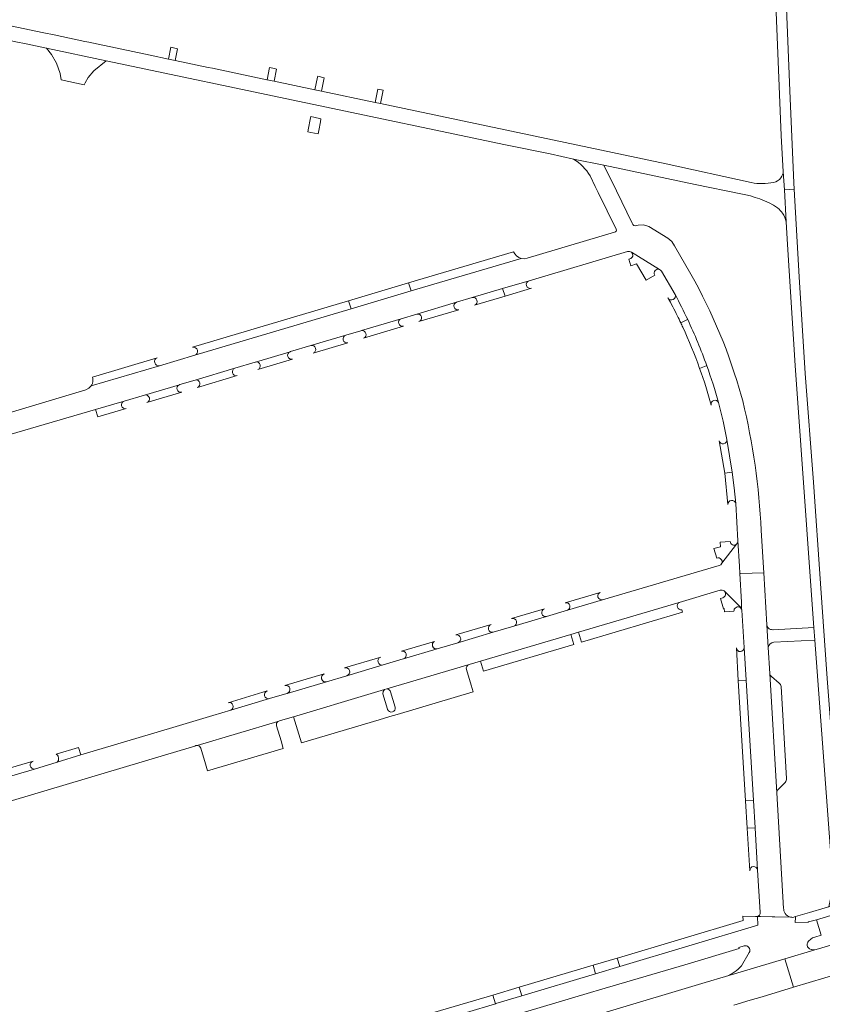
# Model space of a CAD drawing. Header units: metres. Extents: x 166325 to 190320, y 381923 to 404576.
# Tile 996 of 1056: x 181909 to 182062, y 385870 to 386058. Entities that reach past the tile are written whole.
import ezdxf

# ---------------------------------------------------------------- set-up
doc = ezdxf.new("R2010")
doc.units = ezdxf.units.M
for name, color, linetype, lineweight in [('B-WE-VH-VERHARDING_ASFALT-GV', 8, 'Continuous', 18), ('B-WE-VH-VERHARDING_BETONSTRAATSTEEN-GV', 8, 'Continuous', 18), ('B-WE-VH-VERHARDING_STRAATBAKSTEEN-GV', 8, 'Continuous', 18)]:
    doc.layers.add(name, color=color, linetype=linetype, lineweight=lineweight)

msp = doc.modelspace()

# ---------------------------------------------------------------- linework, layer by layer
at = {"layer": 'B-WE-VH-VERHARDING_ASFALT-GV', "flags": 128}
for points in [[(182052.656, 386064.479), (182052.747, 386062.314), (182053.863, 386035.658), (182054.249, 386028.784), (182054.443, 386025.343), (182054.563, 386025.35), (182056.296, 386025.447), (182056.223, 386026.676), (182055.491, 386044.152), (182054.785, 386061.546), (182053.944, 386079.483), (182052.994, 386098.452), (182052.297, 386113.224), (182050.337, 386113.1), (182050.271, 386113.096), (182051.337, 386093.803), (182051.502, 386090.826), (182052.451, 386069.362)], [(182052.656, 386064.479), (182052.747, 386062.314), (182053.863, 386035.658), (182054.249, 386028.784), (182054.443, 386025.343), (182054.563, 386025.35), (182056.296, 386025.447), (182056.223, 386026.676), (182055.491, 386044.152), (182054.785, 386061.546), (182053.944, 386079.483), (182052.994, 386098.452), (182052.297, 386113.224), (182050.337, 386113.1), (182050.271, 386113.096), (182051.337, 386093.803), (182051.502, 386090.826), (182052.451, 386069.362)], [(182054.443, 386025.343), (182054.785, 386019.27), (182055.029, 386014.926), (182056.468, 385991.915), (182059.805, 385945.62), (182060.068, 385942.096), (182060.245, 385939.718), (182063.74, 385892.84), (182062.925, 385889.014), (182067.6, 385890.413), (182065.638, 385892.97), (182065.531, 385894.36), (182064.066, 385913.491), (182062.6, 385932.432), (182061.325, 385950.505), (182059.968, 385969.744), (182058.394, 385990.395), (182057.282, 386008.821), (182056.296, 386025.447), (182054.563, 386025.35)], [(182054.443, 386025.343), (182054.785, 386019.27), (182055.029, 386014.926), (182056.468, 385991.915), (182059.805, 385945.62), (182060.068, 385942.096), (182060.245, 385939.718), (182063.74, 385892.84), (182062.925, 385889.014), (182067.6, 385890.413), (182065.638, 385892.97), (182065.531, 385894.36), (182064.066, 385913.491), (182062.6, 385932.432), (182061.325, 385950.505), (182059.968, 385969.744), (182058.394, 385990.395), (182057.282, 386008.821), (182056.296, 386025.447), (182054.563, 386025.35)], [(182120.155, 385898.781), (182072.488, 385884.433), (182066.504, 385882.659), (182060.489, 385880.876), (182060.255, 385880.807), (182060.042, 385880.743), (182054.532, 385879.097), (182056.16, 385873.68), (182068.118, 385877.273), (182089.562, 385883.716), (182101.53, 385887.312), (182106.951, 385888.941), (182118.428, 385892.389), (182124.144, 385894.106), (182183.865, 385912.05), (182182.236, 385917.47), (182175.458, 385915.409), (182174.956, 385915.262), (182171.614, 385914.283), (182137.522, 385903.981), (182130.305, 385901.838), (182127.913, 385901.161)], [(182120.155, 385898.781), (182072.488, 385884.433), (182066.504, 385882.659), (182060.489, 385880.876), (182060.255, 385880.807), (182060.042, 385880.743), (182054.532, 385879.097), (182056.16, 385873.68), (182068.118, 385877.273), (182089.562, 385883.716), (182101.53, 385887.312), (182106.951, 385888.941), (182118.428, 385892.389), (182124.144, 385894.106), (182183.865, 385912.05), (182182.236, 385917.47), (182175.458, 385915.409), (182174.956, 385915.262), (182171.614, 385914.283), (182137.522, 385903.981), (182130.305, 385901.838), (182127.913, 385901.161)]]:
    msp.add_lwpolyline(points, close=True, dxfattribs=at)
for points in [[(181915.628, 386054.8), (181913.71, 386055.204), (181829.41, 386072.972), (181828.921, 386070.312), (181887.82, 386057.828), (181896.349, 386056.042), (181896.74, 386055.96), (181908.395, 386053.506), (181910.317, 386053.102), (181914.221, 386052.28), (181925.519, 386049.901), (182001.423, 386033.92), (182009.907, 386032.185), (182014.395, 386031.185), (182020.122, 386030.024), (182037.465, 386026.363), (182046.17, 386024.556)], [(181915.628, 386054.8), (181913.71, 386055.204), (181829.41, 386072.972), (181828.921, 386070.312), (181887.82, 386057.828), (181896.349, 386056.042), (181896.74, 386055.96), (181908.395, 386053.506), (181910.317, 386053.102), (181914.221, 386052.28), (181925.519, 386049.901), (182001.423, 386033.92), (182009.907, 386032.185), (182014.395, 386031.185), (182020.122, 386030.024), (182037.465, 386026.363), (182046.17, 386024.556)], [(181937.377, 386050.22), (181933.888, 386050.955), (181924.018, 386053.033), (181922.24, 386053.408), (181921.51, 386053.562), (181915.628, 386054.8)], [(181937.377, 386050.22), (181933.888, 386050.955), (181924.018, 386053.033), (181922.24, 386053.408), (181921.51, 386053.562), (181915.628, 386054.8)], [(182048.162, 386026.711), (182031.99, 386030.297), (181977.67, 386041.736), (181976.663, 386041.948), (181966.442, 386044.1), (181965.23, 386044.355), (181957.48, 386045.987), (181957.116, 386046.064), (181956.157, 386046.266), (181956.093, 386046.279), (181945.763, 386048.454), (181944.906, 386048.635), (181938.681, 386049.945), (181937.377, 386050.22)], [(182048.162, 386026.711), (182031.99, 386030.297), (181977.67, 386041.736), (181976.663, 386041.948), (181966.442, 386044.1), (181965.23, 386044.355), (181957.48, 386045.987), (181957.116, 386046.064), (181956.157, 386046.266), (181956.093, 386046.279), (181945.763, 386048.454), (181944.906, 386048.635), (181938.681, 386049.945), (181937.377, 386050.22)], [(182054.785, 386019.27), (182054.443, 386025.343), (182054.249, 386028.784)], [(182054.785, 386019.27), (182054.443, 386025.343), (182054.249, 386028.784)], [(182044.812, 385870.271), (182047.935, 385871.209), (182050.218, 385871.895), (182056.16, 385873.68), (182054.532, 385879.097), (182043.251, 385875.728), (182039.418, 385874.606), (182020.554, 385868.963)], [(182044.812, 385870.271), (182047.935, 385871.209), (182050.218, 385871.895), (182056.16, 385873.68), (182054.532, 385879.097), (182043.251, 385875.728), (182039.418, 385874.606), (182020.554, 385868.963)]]:
    msp.add_lwpolyline(points, dxfattribs=at)
at = {"layer": 'B-WE-VH-VERHARDING_ASFALT-GV'}
for points in [[(182054.249, 386028.784, -0.1291675), (182053.789, 386027.655)], [(182054.249, 386028.784, -0.1291675), (182053.789, 386027.655)], [(182052.39, 386026.752, -0.0934977), (182048.162, 386026.711)], [(182052.39, 386026.752, -0.0934977), (182048.162, 386026.711)], [(182053.789, 386027.655, -0.1790037), (182052.39, 386026.752)], [(182053.789, 386027.655, -0.1790037), (182052.39, 386026.752)], [(182046.17, 386024.556, -0.106192), (182053.163, 386021.913)], [(182046.17, 386024.556, -0.106192), (182053.163, 386021.913)], [(182053.163, 386021.913, -0.0781094), (182054.112, 386020.876)], [(182053.163, 386021.913, -0.0781094), (182054.112, 386020.876)], [(182054.112, 386020.876, -0.0952422), (182054.785, 386019.27)], [(182054.112, 386020.876, -0.0952422), (182054.785, 386019.27)]]:
    msp.add_lwpolyline(points, format="xyb", dxfattribs=at)
at = {"layer": 'B-WE-VH-VERHARDING_BETONSTRAATSTEEN-GV', "flags": 128}
for points in [[(181938.681, 386049.945), (181939.119, 386052.151), (181937.849, 386052.455), (181937.377, 386050.22)], [(181938.681, 386049.945), (181939.119, 386052.151), (181937.849, 386052.455), (181937.377, 386050.22)], [(181965.732, 386046.744), (181965.23, 386044.355), (181966.442, 386044.1), (181966.947, 386046.671), (181965.772, 386046.936)], [(181965.732, 386046.744), (181965.23, 386044.355), (181966.442, 386044.1), (181966.947, 386046.671), (181965.772, 386046.936)], [(181977.201, 386044.478), (181976.663, 386041.948), (181977.67, 386041.736), (181978.21, 386044.272)], [(181977.201, 386044.478), (181976.663, 386041.948), (181977.67, 386041.736), (181978.21, 386044.272)], [(181983.523, 386006.107), (181983.02, 386007.642), (181971.626, 386004.251), (181972.085, 386002.709)], [(181983.523, 386006.107), (181983.02, 386007.642), (181971.626, 386004.251), (181972.085, 386002.709)], [(182013.866, 385940.8), (181996.674, 385935.721), (181997.246, 385933.817), (182014.439, 385938.901)], [(182013.866, 385940.8), (181996.674, 385935.721), (181997.246, 385933.817), (182014.439, 385938.901)], [(182047.073, 385909.114), (182048.567, 385909.186), (182047.184, 385932.098), (182045.692, 385932.006)], [(182047.073, 385909.114), (182048.567, 385909.186), (182047.184, 385932.098), (182045.692, 385932.006)], [(181958.177, 385924.257), (181942.841, 385919.688), (181943.279, 385919.523), (181943.533, 385919.13), (181944.391, 385916.197), (181944.789, 385914.84), (181959.189, 385919.126), (181958.776, 385920.528), (181957.91, 385923.427), (181957.91, 385923.885)], [(181958.177, 385924.257), (181942.841, 385919.688), (181943.279, 385919.523), (181943.533, 385919.13), (181944.391, 385916.197), (181944.789, 385914.84), (181959.189, 385919.126), (181958.776, 385920.528), (181957.91, 385923.427), (181957.91, 385923.885)], [(181916.246, 385916.501), (181920.728, 385917.859), (181920.305, 385919.288), (181916.039, 385918.011), (181916.284, 385917.835), (181916.421, 385917.635), (181916.496, 385917.282), (181916.493, 385916.837)], [(181916.246, 385916.501), (181920.728, 385917.859), (181920.305, 385919.288), (181916.039, 385918.011), (181916.284, 385917.835), (181916.421, 385917.635), (181916.496, 385917.282), (181916.493, 385916.837)], [(182048.878, 385904.035), (182048.567, 385909.186), (182047.073, 385909.114), (182047.385, 385903.953)], [(182048.878, 385904.035), (182048.567, 385909.186), (182047.073, 385909.114), (182047.385, 385903.953)], [(182062.204, 385888.798), (182059.225, 385887.915), (182056.57, 385887.128), (182056.56, 385887.002), (182056.558, 385886.974), (182056.481, 385885.987), (182058.969, 385886.097), (182059.06, 385886.101), (182060.53, 385886.542), (182072.511, 385890.137), (182072.654, 385890.18), (182072.479, 385890.759), (182072.167, 385891.783), (182071.719, 385891.648), (182067.6, 385890.413), (182062.925, 385889.014)], [(182062.204, 385888.798), (182059.225, 385887.915), (182056.57, 385887.128), (182056.56, 385887.002), (182056.558, 385886.974), (182056.481, 385885.987), (182058.969, 385886.097), (182059.06, 385886.101), (182060.53, 385886.542), (182072.511, 385890.137), (182072.654, 385890.18), (182072.479, 385890.759), (182072.167, 385891.783), (182071.719, 385891.648), (182067.6, 385890.413), (182062.925, 385889.014)], [(182023.154, 385877.645), (182022.649, 385879.236), (182018.074, 385877.872), (182018.573, 385876.268)], [(182023.154, 385877.645), (182022.649, 385879.236), (182018.074, 385877.872), (182018.573, 385876.268)], [(182018.573, 385876.268), (182018.074, 385877.872), (182004.035, 385873.688), (182004.547, 385872.053)], [(182018.573, 385876.268), (182018.074, 385877.872), (182004.035, 385873.688), (182004.547, 385872.053)], [(182004.547, 385872.053), (182004.035, 385873.688), (181999.041, 385872.2), (181999.537, 385870.547), (181999.62, 385870.572)], [(182004.547, 385872.053), (182004.035, 385873.688), (181999.041, 385872.2), (181999.537, 385870.547), (181999.62, 385870.572)], [(181999.537, 385870.547), (181999.041, 385872.2), (181988.035, 385868.92), (181988.488, 385867.264)], [(181999.537, 385870.547), (181999.041, 385872.2), (181988.035, 385868.92), (181988.488, 385867.264)]]:
    msp.add_lwpolyline(points, close=True, dxfattribs=at)
for points in [[(182025.513, 386018.992), (182022.513, 386025.132), (182020.122, 386030.024), (182014.395, 386031.185)], [(182025.513, 386018.992), (182022.513, 386025.132), (182020.122, 386030.024), (182014.395, 386031.185)], [(182017.507, 386027.975), (182018.501, 386025.959), (182019.046, 386024.853), (182022.497, 386017.853)], [(182017.507, 386027.975), (182018.501, 386025.959), (182019.046, 386024.853), (182022.497, 386017.853)], [(182022.184, 386017.292), (182005.556, 386012.337), (182004.991, 386012.248), (182004.423, 386012.315), (181983.523, 386006.107), (181972.085, 386002.709), (181942.406, 385993.894), (181935.693, 385991.901), (181922.689, 385988.055), (181922.243, 385987.593), (181921.67, 385987.304), (181905.145, 385982.364)], [(182022.184, 386017.292), (182005.556, 386012.337), (182004.991, 386012.248), (182004.423, 386012.315), (181983.523, 386006.107), (181972.085, 386002.709), (181942.406, 385993.894), (181935.693, 385991.901), (181922.689, 385988.055), (181922.243, 385987.593), (181921.67, 385987.304), (181905.145, 385982.364)], [(182036.678, 386009.333), (182033.573, 386014.689), (182033.047, 386015.514), (182032.301, 386016.148), (182028.67, 386018.356), (182027.675, 386018.663), (182026.635, 386018.606), (182026.394, 386018.54)], [(182036.678, 386009.333), (182033.573, 386014.689), (182033.047, 386015.514), (182032.301, 386016.148), (182028.67, 386018.356), (182027.675, 386018.663), (182026.635, 386018.606), (182026.394, 386018.54)], [(181902.841, 385977.543), (181923.538, 385983.565), (181928.935, 385985.15), (181928.988, 385985.166), (181932.855, 385986.317), (181939.449, 385988.279), (181939.572, 385988.316), (181942.458, 385989.174), (181950.02, 385991.425), (181953.861, 385992.568), (181953.925, 385992.587), (181960.53, 385994.552), (181960.579, 385994.567), (181964.464, 385995.723), (181971.071, 385997.689), (181973.942, 385998.543), (181974.055, 385998.577), (181981.619, 386000.828), (181984.59, 386001.712), (181992.118, 386003.952), (181995.103, 386004.84), (182000.9, 386006.565), (182005.928, 386008.062), (182024.647, 386013.608), (182025.034, 386013.639), (182025.383, 386013.469), (182030.699, 386010.207), (182030.923, 386010.072), (182031.112, 386009.844), (182033.676, 386005.443)], [(181902.841, 385977.543), (181923.538, 385983.565), (181928.935, 385985.15), (181928.988, 385985.166), (181932.855, 385986.317), (181939.449, 385988.279), (181939.572, 385988.316), (181942.458, 385989.174), (181950.02, 385991.425), (181953.861, 385992.568), (181953.925, 385992.587), (181960.53, 385994.552), (181960.579, 385994.567), (181964.464, 385995.723), (181971.071, 385997.689), (181973.942, 385998.543), (181974.055, 385998.577), (181981.619, 386000.828), (181984.59, 386001.712), (181992.118, 386003.952), (181995.103, 386004.84), (182000.9, 386006.565), (182005.928, 386008.062), (182024.647, 386013.608), (182025.034, 386013.639), (182025.383, 386013.469), (182030.699, 386010.207), (182030.923, 386010.072), (182031.112, 386009.844), (182033.676, 386005.443)], [(182002.985, 386013.583), (181983.02, 386007.642), (181983.523, 386006.107), (182004.423, 386012.315)], [(182002.985, 386013.583), (181983.02, 386007.642), (181983.523, 386006.107), (182004.423, 386012.315)], [(182030.699, 386010.207), (182025.383, 386013.469)], [(182030.699, 386010.207), (182025.383, 386013.469)], [(182025.073, 386012.197), (182024.888, 386012.142), (182025.255, 386010.916), (182026.35, 386011.241), (182028.157, 386008.187), (182029.796, 386009.141)], [(182025.073, 386012.197), (182024.888, 386012.142), (182025.255, 386010.916), (182026.35, 386011.241), (182028.157, 386008.187), (182029.796, 386009.141)], [(182005.928, 386008.062), (182000.9, 386006.565), (182001.35, 386005.134), (182006.361, 386006.614)], [(182005.928, 386008.062), (182000.9, 386006.565), (182001.35, 386005.134), (182006.361, 386006.614)], [(182000.9, 386006.565), (181995.103, 386004.84)], [(182000.9, 386006.565), (181995.103, 386004.84)], [(181995.545, 386003.419), (182001.35, 386005.134), (182000.9, 386006.565)], [(181995.545, 386003.419), (182001.35, 386005.134), (182000.9, 386006.565)], [(181942.406, 385993.894), (181972.085, 386002.709), (181971.626, 386004.251), (181941.969, 385995.426)], [(181942.406, 385993.894), (181972.085, 386002.709), (181971.626, 386004.251), (181941.969, 385995.426)], [(181992.118, 386003.952), (181984.59, 386001.712)], [(181992.118, 386003.952), (181984.59, 386001.712)], [(181984.999, 386000.283), (181992.588, 386002.54)], [(181984.999, 386000.283), (181992.588, 386002.54)], [(181981.619, 386000.828), (181974.055, 385998.577)], [(181981.619, 386000.828), (181974.055, 385998.577)], [(182034.748, 386000.053), (182034.786, 386000.071), (182035.932, 386000.604), (182036.071, 386000.669)], [(182036.071, 386000.669), (182035.932, 386000.604), (182034.786, 386000.071), (182034.748, 386000.053)], [(182034.748, 386000.053), (182034.786, 386000.071), (182035.932, 386000.604), (182036.071, 386000.669)], [(181974.451, 385997.147), (181982.048, 385999.406)], [(181974.451, 385997.147), (181982.048, 385999.406)], [(181971.071, 385997.689), (181964.464, 385995.723)], [(181971.071, 385997.689), (181964.464, 385995.723)], [(181964.859, 385994.296), (181971.467, 385996.26)], [(181964.859, 385994.296), (181971.467, 385996.26)], [(181935.246, 385993.387), (181922.925, 385989.729)], [(181935.246, 385993.387), (181922.925, 385989.729)], [(181960.53, 385994.552), (181953.925, 385992.587)], [(181960.53, 385994.552), (181953.925, 385992.587)], [(181954.37, 385991.177), (181960.976, 385993.141)], [(181954.37, 385991.177), (181960.976, 385993.141)], [(181922.689, 385988.055), (181935.693, 385991.901)], [(181922.689, 385988.055), (181935.693, 385991.901)], [(181950.02, 385991.425), (181942.458, 385989.174)], [(181950.02, 385991.425), (181942.458, 385989.174)], [(182038.347, 385991.392), (182039.558, 385991.845), (182039.7, 385991.898)], [(182038.347, 385991.392), (182039.558, 385991.845), (182039.7, 385991.898)], [(182039.7, 385991.898), (182039.558, 385991.845), (182038.347, 385991.392)], [(181942.87, 385987.758), (181950.442, 385990.009)], [(181942.87, 385987.758), (181950.442, 385990.009)], [(181939.449, 385988.279), (181932.855, 385986.317)], [(181939.449, 385988.279), (181932.855, 385986.317)], [(181933.279, 385984.907), (181939.906, 385986.877)], [(181933.279, 385984.907), (181939.906, 385986.877)], [(182046.527, 385985.229), (182046.31, 385986.033)], [(182046.527, 385985.229), (182046.31, 385986.033)], [(181928.935, 385985.15), (181923.538, 385983.565), (181923.974, 385982.186), (181929.35, 385983.74)], [(181928.935, 385985.15), (181923.538, 385983.565), (181923.974, 385982.186), (181929.35, 385983.74)], [(182041.943, 385984.89), (182042.817, 385981.368), (182043.51, 385977.865), (182044.042, 385974.774), (182044.504, 385971.672), (182044.505, 385971.662), (182044.882, 385968.681), (182045.194, 385965.682), (182045.632, 385958.607), (182045.902, 385953.79), (182045.981, 385952.381), (182046.083, 385952.385), (182050.514, 385952.534), (182050.05, 385960.574)], [(182041.943, 385984.89), (182042.817, 385981.368), (182043.51, 385977.865), (182044.042, 385974.774), (182044.504, 385971.672), (182044.505, 385971.662), (182044.882, 385968.681), (182045.194, 385965.682), (182045.632, 385958.607), (182045.902, 385953.79), (182045.981, 385952.381), (182046.083, 385952.385), (182050.514, 385952.534), (182050.05, 385960.574)], [(182043.129, 385971.454), (182044.505, 385971.662), (182044.504, 385971.672), (182044.042, 385974.774), (182043.51, 385977.865)], [(182043.129, 385971.454), (182044.505, 385971.662), (182044.504, 385971.672), (182044.042, 385974.774), (182043.51, 385977.865)], [(182042.065, 385977.618), (182043.129, 385971.454)], [(182042.065, 385977.618), (182043.129, 385971.454)], [(182044.505, 385971.662), (182043.129, 385971.454), (182043.133, 385971.429), (182043.73, 385965.508)], [(182044.505, 385971.662), (182043.129, 385971.454), (182043.133, 385971.429), (182043.73, 385965.508)], [(182045.194, 385965.682), (182044.882, 385968.681), (182044.505, 385971.662)], [(182045.194, 385965.682), (182044.882, 385968.681), (182044.505, 385971.662)], [(181849.116, 385891.776), (181910.691, 385910.11), (181939.617, 385918.728), (181942.387, 385919.553), (181942.609, 385919.64), (181942.841, 385919.688), (181958.177, 385924.257), (181958.663, 385924.402), (181961.146, 385925.142), (181975.921, 385929.544), (181978.464, 385930.302), (181978.879, 385930.425), (181994.515, 385935.084), (181994.544, 385935.092), (181996.674, 385935.721), (182013.866, 385940.8), (182015.305, 385941.226), (182034.465, 385946.886), (182042.268, 385949.192), (182042.651, 385949.219), (182042.998, 385949.055), (182043.07, 385948.986), (182046.325, 385945.803), (182046.286, 385946.923), (182045.981, 385952.381), (182045.902, 385953.79), (182045.632, 385958.607), (182045.583, 385958.247), (182045.366, 385957.949), (182042.568, 385954.351), (182042.363, 385954.047), (182042.037, 385953.879), (182019.881, 385947.385), (182013.197, 385945.384), (182009.264, 385944.216), (182002.999, 385942.356), (181999.113, 385941.203), (181992.411, 385939.214), (181988.481, 385938.049), (181982.058, 385936.141), (181981.987, 385936.12), (181978.159, 385934.983), (181971.298, 385932.946), (181967.434, 385931.801), (181959.961, 385929.582), (181959.88, 385929.558), (181956.572, 385928.575), (181949.237, 385926.398), (181945.818, 385925.383), (181938.215, 385923.103), (181920.728, 385917.859), (181916.246, 385916.501), (181911.928, 385915.194), (181903.46, 385912.697)], [(181849.116, 385891.776), (181910.691, 385910.11), (181939.617, 385918.728), (181942.387, 385919.553), (181942.609, 385919.64), (181942.841, 385919.688), (181958.177, 385924.257), (181958.663, 385924.402), (181961.146, 385925.142), (181975.921, 385929.544), (181978.464, 385930.302), (181978.879, 385930.425), (181994.515, 385935.084), (181994.544, 385935.092), (181996.674, 385935.721), (182013.866, 385940.8), (182015.305, 385941.226), (182034.465, 385946.886), (182042.268, 385949.192), (182042.651, 385949.219), (182042.998, 385949.055), (182043.07, 385948.986), (182046.325, 385945.803), (182046.286, 385946.923), (182045.981, 385952.381), (182045.902, 385953.79), (182045.632, 385958.607), (182045.583, 385958.247), (182045.366, 385957.949), (182042.568, 385954.351), (182042.363, 385954.047), (182042.037, 385953.879), (182019.881, 385947.385), (182013.197, 385945.384), (182009.264, 385944.216), (182002.999, 385942.356), (181999.113, 385941.203), (181992.411, 385939.214), (181988.481, 385938.049), (181982.058, 385936.141), (181981.987, 385936.12), (181978.159, 385934.983), (181971.298, 385932.946), (181967.434, 385931.801), (181959.961, 385929.582), (181959.88, 385929.558), (181956.572, 385928.575), (181949.237, 385926.398), (181945.818, 385925.383), (181938.215, 385923.103), (181920.728, 385917.859), (181916.246, 385916.501), (181911.928, 385915.194), (181903.46, 385912.697)], [(182044.147, 385958.491), (182042.266, 385958.344), (182042.298, 385957.478), (182041.055, 385957.111), (182041.613, 385955.301)], [(182044.147, 385958.491), (182042.266, 385958.344), (182042.298, 385957.478), (182041.055, 385957.111), (182041.613, 385955.301)], [(182042.568, 385954.351), (182045.366, 385957.949)], [(182042.568, 385954.351), (182045.366, 385957.949)], [(182054.316, 385888.551), (182054.31, 385888.645), (182053.018, 385910.644), (182051.656, 385933.388), (182051.336, 385938.318), (182051.087, 385942.597), (182050.514, 385952.534), (182046.083, 385952.385), (182045.981, 385952.381), (182046.286, 385946.923), (182046.325, 385945.803)], [(182054.316, 385888.551), (182054.31, 385888.645), (182053.018, 385910.644), (182051.656, 385933.388), (182051.336, 385938.318), (182051.087, 385942.597), (182050.514, 385952.534), (182046.083, 385952.385), (182045.981, 385952.381), (182046.286, 385946.923), (182046.325, 385945.803)], [(182019.464, 385948.783), (182012.78, 385946.801)], [(182019.464, 385948.783), (182012.78, 385946.801)], [(182046.325, 385945.803), (182043.07, 385948.986)], [(182046.325, 385945.803), (182043.07, 385948.986)], [(182013.197, 385945.384), (182019.881, 385947.385)], [(182013.197, 385945.384), (182019.881, 385947.385)], [(182034.465, 385946.886), (182015.305, 385941.226), (182015.879, 385939.34), (182035.061, 385945.012), (182034.953, 385945.461)], [(182034.465, 385946.886), (182015.305, 385941.226), (182015.879, 385939.34), (182035.061, 385945.012), (182034.953, 385945.461)], [(182042.775, 385947.769), (182042.308, 385947.631), (182042.89, 385945.657), (182043.001, 385945.69), (182043.036, 385945.109), (182044.869, 385945.221)], [(182042.775, 385947.769), (182042.308, 385947.631), (182042.89, 385945.657), (182043.001, 385945.69), (182043.036, 385945.109), (182044.869, 385945.221)], [(182008.859, 385945.657), (182002.585, 385943.824)], [(182008.859, 385945.657), (182002.585, 385943.824)], [(182002.999, 385942.356), (182009.264, 385944.216)], [(182002.999, 385942.356), (182009.264, 385944.216)], [(182046.325, 385945.803), (182046.373, 385945.372), (182046.81, 385938.302), (182047.184, 385932.098), (182048.567, 385909.186), (182048.878, 385904.035), (182049.365, 385895.958)], [(182046.373, 385945.372), (182046.325, 385945.803)], [(182046.325, 385945.803), (182046.373, 385945.372), (182046.81, 385938.302), (182047.184, 385932.098), (182048.567, 385909.186), (182048.878, 385904.035), (182049.365, 385895.958)], [(182046.373, 385945.372), (182046.325, 385945.803)], [(181998.713, 385942.677), (181991.98, 385940.681)], [(181998.713, 385942.677), (181991.98, 385940.681)], [(182051.087, 385942.597), (182051.336, 385938.318)], [(182051.087, 385942.597), (182051.336, 385938.318)], [(181992.411, 385939.214), (181999.113, 385941.203)], [(181992.411, 385939.214), (181999.113, 385941.203)], [(182060.068, 385942.096), (182060.036, 385942.094), (182052.332, 385941.687), (182052.229, 385941.681)], [(182060.068, 385942.096), (182060.036, 385942.094), (182052.332, 385941.687), (182052.229, 385941.681)], [(182052.458, 385939.303), (182060.229, 385939.717), (182060.245, 385939.718), (182060.068, 385942.096)], [(182052.458, 385939.303), (182060.229, 385939.717), (182060.245, 385939.718), (182060.068, 385942.096)], [(181987.93, 385939.46), (181981.646, 385937.619)], [(181987.93, 385939.46), (181981.646, 385937.619)], [(181982.058, 385936.141), (181988.481, 385938.049), (181988.425, 385938.039), (181988.347, 385938.031), (181988.269, 385938.032), (181988.191, 385938.041), (181988.114, 385938.057), (181988.04, 385938.082), (181987.969, 385938.113), (181987.901, 385938.152), (181987.837, 385938.198), (181987.778, 385938.25), (181987.725, 385938.307), (181987.678, 385938.37), (181987.638, 385938.437), (181987.605, 385938.508), (181987.579, 385938.582), (181987.561, 385938.658), (181987.551, 385938.736), (181987.549, 385938.814), (181987.554, 385938.892), (181987.568, 385938.969), (181987.59, 385939.044), (181987.619, 385939.117), (181987.655, 385939.187), (181987.698, 385939.252), (181987.748, 385939.312), (181987.803, 385939.368), (181987.864, 385939.417), (181987.93, 385939.46)], [(181982.058, 385936.141), (181988.481, 385938.049), (181988.425, 385938.039), (181988.347, 385938.031), (181988.269, 385938.032), (181988.191, 385938.041), (181988.114, 385938.057), (181988.04, 385938.082), (181987.969, 385938.113), (181987.901, 385938.152), (181987.837, 385938.198), (181987.778, 385938.25), (181987.725, 385938.307), (181987.678, 385938.37), (181987.638, 385938.437), (181987.605, 385938.508), (181987.579, 385938.582), (181987.561, 385938.658), (181987.551, 385938.736), (181987.549, 385938.814), (181987.554, 385938.892), (181987.568, 385938.969), (181987.59, 385939.044), (181987.619, 385939.117), (181987.655, 385939.187), (181987.698, 385939.252), (181987.748, 385939.312), (181987.803, 385939.368), (181987.864, 385939.417), (181987.93, 385939.46)], [(182045.317, 385938.218), (182045.692, 385932.006), (182047.184, 385932.098)], [(182045.317, 385938.218), (182045.692, 385932.006), (182047.184, 385932.098)], [(182047.184, 385932.098), (182046.81, 385938.302)], [(182047.184, 385932.098), (182046.81, 385938.302)], [(181977.724, 385936.457), (181970.848, 385934.419)], [(181977.724, 385936.457), (181970.848, 385934.419)], [(181971.298, 385932.946), (181978.159, 385934.983)], [(181971.298, 385932.946), (181978.159, 385934.983)], [(181994.515, 385935.084), (181978.879, 385930.425)], [(181994.515, 385935.084), (181978.879, 385930.425)], [(181966.974, 385933.271), (181959.497, 385931.055)], [(181966.974, 385933.271), (181959.497, 385931.055)], [(181994.913, 385931.124), (181994.022, 385934.145)], [(181994.913, 385931.124), (181994.022, 385934.145)], [(182051.656, 385933.388), (182053.018, 385910.644)], [(182051.656, 385933.388), (182053.018, 385910.644)], [(181959.961, 385929.582), (181967.434, 385931.801)], [(181959.961, 385929.582), (181967.434, 385931.801)], [(181961.146, 385925.142), (181962.641, 385920.16), (181977.415, 385924.553), (181979.452, 385925.151), (181980.871, 385925.568), (181995.291, 385929.843), (181994.913, 385931.124)], [(181961.146, 385925.142), (181962.641, 385920.16), (181977.415, 385924.553), (181979.452, 385925.151), (181980.871, 385925.568), (181995.291, 385929.843), (181994.913, 385931.124)], [(182053.463, 385931.548), (182051.982, 385932.767)], [(182053.463, 385931.548), (182051.982, 385932.767)], [(181956.133, 385930.04), (181948.728, 385927.802)], [(181956.133, 385930.04), (181948.728, 385927.802)], [(181979.042, 385926.508), (181979.012, 385926.604), (181978.141, 385929.494), (181978.174, 385929.949), (181978.464, 385930.302), (181975.921, 385929.544), (181961.146, 385925.142)], [(181979.042, 385926.508), (181979.012, 385926.604), (181978.141, 385929.494), (181978.174, 385929.949), (181978.464, 385930.302), (181975.921, 385929.544), (181961.146, 385925.142)], [(181979.612, 385929.85), (181980.471, 385926.929)], [(181979.612, 385929.85), (181980.471, 385926.929)], [(182054.854, 385913.374), (182053.809, 385930.875)], [(182054.854, 385913.374), (182053.809, 385930.875)], [(181949.237, 385926.398), (181956.572, 385928.575)], [(181949.237, 385926.398), (181956.572, 385928.575)], [(181911.646, 385916.696), (181903.009, 385914.121), (181903.46, 385912.697), (181911.928, 385915.194)], [(181911.646, 385916.696), (181903.009, 385914.121), (181903.46, 385912.697), (181911.928, 385915.194)], [(182053.278, 385911.31), (182054.589, 385912.653)], [(182053.278, 385911.31), (182054.589, 385912.653)], [(182049.365, 385895.958), (182048.878, 385904.035), (182047.385, 385903.953), (182047.873, 385895.859)], [(182049.365, 385895.958), (182048.878, 385904.035), (182047.385, 385903.953), (182047.873, 385895.859)], [(182049.365, 385895.958), (182049.843, 385887.949)], [(182049.365, 385895.958), (182049.843, 385887.949)], [(182059.041, 385882.427), (182059.501, 385882.838), (182059.812, 385883.116), (182059.931, 385883.152), (182060.222, 385883.24), (182061.432, 385883.604), (182060.53, 385886.542), (182059.06, 385886.101), (182058.969, 385886.097), (182056.481, 385885.987), (182056.558, 385886.974), (182056.56, 385887.002), (182056.57, 385887.128), (182056.086, 385886.985), (182055.892, 385886.989), (182052.665, 385887.062), (182052.136, 385887.074), (182049.893, 385887.124), (182049.34, 385887.137), (182049.373, 385885.525), (182023.154, 385877.645), (182018.573, 385876.268), (182004.547, 385872.053), (181999.62, 385870.572), (181999.537, 385870.547), (181988.488, 385867.264)], [(182059.041, 385882.427), (182059.501, 385882.838), (182059.812, 385883.116), (182059.931, 385883.152), (182060.222, 385883.24), (182061.432, 385883.604), (182060.53, 385886.542), (182059.06, 385886.101), (182058.969, 385886.097), (182056.481, 385885.987), (182056.558, 385886.974), (182056.56, 385887.002), (182056.57, 385887.128), (182056.086, 385886.985), (182055.892, 385886.989), (182052.665, 385887.062), (182052.136, 385887.074), (182049.893, 385887.124), (182049.34, 385887.137), (182049.373, 385885.525), (182023.154, 385877.645), (182018.573, 385876.268), (182004.547, 385872.053), (181999.62, 385870.572), (181999.537, 385870.547), (181988.488, 385867.264)], [(182048.936, 385887.146), (182046.573, 385887.199), (182046.574, 385887.191), (182046.623, 385886.382), (182022.907, 385879.313), (182022.649, 385879.236), (182023.154, 385877.645)], [(182048.936, 385887.146), (182046.573, 385887.199), (182046.574, 385887.191), (182046.623, 385886.382), (182022.907, 385879.313), (182022.649, 385879.236), (182023.154, 385877.645)], [(182023.154, 385877.645), (182049.373, 385885.525), (182049.34, 385887.137), (182049.224, 385887.139)], [(182023.154, 385877.645), (182049.373, 385885.525), (182049.34, 385887.137), (182049.224, 385887.139)], [(182049.224, 385887.139), (182049.34, 385887.137), (182049.893, 385887.124), (182052.136, 385887.074), (182052.665, 385887.062), (182055.892, 385886.989)], [(182049.224, 385887.139), (182049.34, 385887.137), (182049.893, 385887.124), (182052.136, 385887.074), (182052.665, 385887.062), (182055.892, 385886.989)], [(182035.557, 385877.983), (182045.881, 385881.052), (182045.823, 385881.271), (182046.809, 385881.573)], [(182035.557, 385877.983), (182045.881, 385881.052), (182045.823, 385881.271), (182046.809, 385881.573)], [(182043.251, 385875.728), (182054.532, 385879.097), (182060.042, 385880.743), (182060.255, 385880.807), (182060.489, 385880.876), (182059.968, 385880.835), (182059.588, 385880.88)], [(182043.251, 385875.728), (182054.532, 385879.097), (182060.042, 385880.743), (182060.255, 385880.807), (182060.489, 385880.876), (182059.968, 385880.835), (182059.588, 385880.88)], [(182047.776, 385880.296), (182046.318, 385877.787)], [(182047.776, 385880.296), (182046.318, 385877.787)], [(181870.976, 385832.401), (181871.792, 385829.527), (181873.499, 385830.039), (181910.718, 385841.043), (181911.966, 385841.412), (181912.158, 385841.469), (181928.403, 385846.271), (181932.697, 385847.541), (181946.069, 385851.494), (181947.603, 385851.948), (181997.224, 385866.618), (181998.397, 385866.963), (182002.062, 385868.042), (182017.627, 385872.69), (182019.286, 385873.186), (182035.557, 385877.983)], [(181870.976, 385832.401), (181871.792, 385829.527), (181873.499, 385830.039), (181910.718, 385841.043), (181911.966, 385841.412), (181912.158, 385841.469), (181928.403, 385846.271), (181932.697, 385847.541), (181946.069, 385851.494), (181947.603, 385851.948), (181997.224, 385866.618), (181998.397, 385866.963), (182002.062, 385868.042), (182017.627, 385872.69), (182019.286, 385873.186), (182035.557, 385877.983)]]:
    msp.add_lwpolyline(points, dxfattribs=at)
at = {"layer": 'B-WE-VH-VERHARDING_BETONSTRAATSTEEN-GV'}
for points in [[(182014.395, 386031.185, -0.1312904), (182017.507, 386027.975)], [(182014.395, 386031.185, -0.1312904), (182017.507, 386027.975)], [(182026.394, 386018.54, -0.4105625), (182025.513, 386018.992)], [(182026.394, 386018.54, -0.4105625), (182025.513, 386018.992)], [(182022.497, 386017.853, -0.4508614), (182022.184, 386017.292)], [(182022.497, 386017.853, -0.4508614), (182022.184, 386017.292)], [(182004.423, 386012.315, -0.2402339), (182002.985, 386013.583)], [(182004.423, 386012.315, -0.2402339), (182002.985, 386013.583)], [(182025.383, 386013.469, -0.6068921), (182025.073, 386012.197)], [(182025.383, 386013.469, -0.6068921), (182025.073, 386012.197)], [(182029.796, 386009.141, -0.6912277), (182030.699, 386010.207)], [(182029.796, 386009.141, -0.6912277), (182030.699, 386010.207)], [(182006.361, 386006.614, -0.9882755), (182005.928, 386008.062)], [(182006.361, 386006.614, -0.9882755), (182005.928, 386008.062)], [(182046.31, 385986.033, 0.0598243), (182036.678, 386009.333)], [(182046.31, 385986.033, 0.0598243), (182036.678, 386009.333)], [(181995.103, 386004.84, -0.9723812), (181995.545, 386003.419)], [(181995.103, 386004.84, -0.9723812), (181995.545, 386003.419)], [(182033.676, 386005.443, -0.9400613), (182032.328, 386004.796)], [(182033.676, 386005.443, -0.9400613), (182032.328, 386004.796)], [(182032.328, 386004.796, -0.0100354), (182034.086, 386001.417)], [(182032.328, 386004.796, -0.0100354), (182034.086, 386001.417)], [(182033.676, 386005.443, -0.0130617), (182036.071, 386000.669)], [(182033.676, 386005.443, -0.0130617), (182036.071, 386000.669)], [(182036.071, 386000.669, 0.0130617), (182033.676, 386005.443)], [(181992.588, 386002.54, -0.9532512), (181992.118, 386003.952)], [(181992.588, 386002.54, -0.9532512), (181992.118, 386003.952)], [(181982.048, 385999.406, -0.9782683), (181981.619, 386000.828)], [(181982.048, 385999.406, -0.9782683), (181981.619, 386000.828)], [(181984.59, 386001.712, -0.9565659), (181984.999, 386000.283)], [(181984.59, 386001.712, -0.9565659), (181984.999, 386000.283)], [(182034.086, 386001.417, -0.0041362), (182034.748, 386000.053)], [(182036.071, 386000.669, -0.0232482), (182039.7, 385991.898)], [(182036.071, 386000.669, -0.0232482), (182039.7, 385991.898)], [(182039.7, 385991.898, 0.0232482), (182036.071, 386000.669)], [(181974.055, 385998.577, -0.9355703), (181974.451, 385997.147)], [(181974.055, 385998.577, -0.9355703), (181974.451, 385997.147)], [(182034.748, 386000.053, -0.0020136), (182035.13, 385999.239)], [(182035.13, 385999.239, -0.0223418), (182038.347, 385991.392)], [(181971.467, 385996.26, -0.9641547), (181971.071, 385997.689)], [(181971.467, 385996.26, -0.9641547), (181971.071, 385997.689)], [(181941.969, 385995.426, -0.9157614), (181942.406, 385993.894)], [(181941.969, 385995.426, -0.9157614), (181942.406, 385993.894)], [(181964.464, 385995.723, -0.9760678), (181964.859, 385994.296)], [(181964.464, 385995.723, -0.9760678), (181964.859, 385994.296)], [(181935.693, 385991.901, -0.9429051), (181935.246, 385993.387)], [(181935.693, 385991.901, -0.9429051), (181935.246, 385993.387)], [(181960.976, 385993.141, -0.9807698), (181960.53, 385994.552)], [(181960.976, 385993.141, -0.9807698), (181960.53, 385994.552)], [(181950.442, 385990.009, -0.9631797), (181950.02, 385991.425)], [(181950.442, 385990.009, -0.9631797), (181950.02, 385991.425)], [(181953.925, 385992.587, -0.935404), (181954.37, 385991.177)], [(181953.925, 385992.587, -0.935404), (181954.37, 385991.177)], [(182038.347, 385991.392, -0.0193678), (182040.546, 385984.415)], [(182038.347, 385991.392, -0.0193678), (182040.546, 385984.415)], [(182041.943, 385984.89, 0.0180953), (182039.7, 385991.898)], [(182039.7, 385991.898, -0.0180953), (182041.943, 385984.89)], [(182041.943, 385984.89, 0.0180953), (182039.7, 385991.898)], [(181922.925, 385989.729, -0.1303413), (181922.983, 385988.752)], [(181922.925, 385989.729, -0.1303413), (181922.983, 385988.752)], [(181942.458, 385989.174, -0.9631122), (181942.87, 385987.758)], [(181942.458, 385989.174, -0.9631122), (181942.87, 385987.758)], [(181922.918, 385988.514, -0.0671324), (181922.689, 385988.055)], [(181922.918, 385988.514, -0.0671324), (181922.689, 385988.055)], [(181922.983, 385988.752, -0.029506), (181922.918, 385988.514)], [(181922.983, 385988.752, -0.029506), (181922.918, 385988.514)], [(181939.906, 385986.877, -0.9378111), (181939.449, 385988.279)], [(181939.906, 385986.877, -0.9378111), (181939.449, 385988.279)], [(181932.855, 385986.317, -0.9630496), (181933.279, 385984.907)], [(181932.855, 385986.317, -0.9630496), (181933.279, 385984.907)], [(182040.546, 385984.415, -0.9185628), (182041.943, 385984.89)], [(182040.546, 385984.415, -0.9185628), (182041.943, 385984.89)], [(181929.35, 385983.74, -0.9638318), (181928.935, 385985.15)], [(181929.35, 385983.74, -0.9638318), (181928.935, 385985.15)], [(182050.05, 385960.574, 0.0474936), (182046.527, 385985.229)], [(182050.05, 385960.574, 0.0474936), (182046.527, 385985.229)], [(182043.51, 385977.865, -0.9681503), (182042.065, 385977.618)], [(182043.51, 385977.865, -0.9681503), (182042.065, 385977.618)], [(182043.73, 385965.508, -0.9508644), (182045.194, 385965.682)], [(182043.73, 385965.508, -0.9508644), (182045.194, 385965.682)], [(182045.366, 385957.949, -0.6170943), (182044.147, 385958.491)], [(182045.366, 385957.949, -0.6170943), (182044.147, 385958.491)], [(182041.613, 385955.301, -0.6367452), (182042.568, 385954.351)], [(182041.613, 385955.301, -0.6367452), (182042.568, 385954.351)], [(182019.881, 385947.385, -0.9292885), (182019.464, 385948.783)], [(182019.881, 385947.385, -0.9292885), (182019.464, 385948.783)], [(182043.07, 385948.986, -0.5316667), (182042.775, 385947.769)], [(182043.07, 385948.986, -0.5316667), (182042.775, 385947.769)], [(182012.78, 385946.801, -0.9605717), (182013.197, 385945.384)], [(182012.78, 385946.801, -0.9605717), (182013.197, 385945.384)], [(182034.953, 385945.461, -0.832463), (182034.465, 385946.886)], [(182034.953, 385945.461, -0.832463), (182034.465, 385946.886)], [(182044.934, 385945.577, -0.7526755), (182046.373, 385945.372)], [(182044.934, 385945.577, -0.7526755), (182046.373, 385945.372)], [(182009.264, 385944.216, -0.9877003), (182008.859, 385945.657)], [(182009.264, 385944.216, -0.9877003), (182008.859, 385945.657)], [(182044.869, 385945.221, -0.1208604), (182044.934, 385945.577)], [(182044.869, 385945.221, -0.1208604), (182044.934, 385945.577)], [(181999.113, 385941.203, -0.9647409), (181998.713, 385942.677)], [(181999.113, 385941.203, -0.9647409), (181998.713, 385942.677)], [(182002.585, 385943.824, -0.980908), (182002.999, 385942.356)], [(182002.585, 385943.824, -0.980908), (182002.999, 385942.356)], [(182051.835, 385941.747, -0.260544), (182051.087, 385942.597)], [(182051.835, 385941.747, -0.260544), (182051.087, 385942.597)], [(181991.98, 385940.681, -0.9660441), (181992.411, 385939.214)], [(181991.98, 385940.681, -0.9660441), (181992.411, 385939.214)], [(182052.229, 385941.681, -0.0890051), (182051.835, 385941.747)], [(182052.229, 385941.681, -0.0890051), (182051.835, 385941.747)], [(182051.336, 385938.318, -0.3360305), (182052.458, 385939.303)], [(182051.336, 385938.318, -0.3360305), (182052.458, 385939.303)], [(181981.646, 385937.619, -0.9376917), (181982.058, 385936.141)], [(181981.646, 385937.619, -0.9376917), (181982.058, 385936.141)], [(182046.81, 385938.302, -0.973848), (182045.317, 385938.218)], [(182046.81, 385938.302, -0.973848), (182045.317, 385938.218)], [(181978.159, 385934.983, -0.9913347), (181977.724, 385936.457)], [(181978.159, 385934.983, -0.9913347), (181977.724, 385936.457)], [(181994.022, 385934.145, -0.4120594), (181994.515, 385935.084)], [(181994.022, 385934.145, -0.4120594), (181994.515, 385935.084)], [(181967.434, 385931.801, -0.9712625), (181966.974, 385933.271)], [(181967.434, 385931.801, -0.9712625), (181966.974, 385933.271)], [(181970.848, 385934.419, -0.9884956), (181971.298, 385932.946)], [(181970.848, 385934.419, -0.9884956), (181971.298, 385932.946)], [(182051.982, 385932.767, -0.1932399), (182051.656, 385933.388)], [(182051.982, 385932.767, -0.1932399), (182051.656, 385933.388)], [(181959.497, 385931.055, -0.9639597), (181959.961, 385929.582)], [(181959.497, 385931.055, -0.9639597), (181959.961, 385929.582)], [(182053.809, 385930.875, 0.1932646), (182053.463, 385931.548)], [(182053.809, 385930.875, 0.1932646), (182053.463, 385931.548)], [(181956.572, 385928.575, -0.9809607), (181956.133, 385930.04)], [(181956.572, 385928.575, -0.9809607), (181956.133, 385930.04)], [(181978.879, 385930.425, -0.3455113), (181979.612, 385929.85)], [(181978.879, 385930.425, -0.3455113), (181979.612, 385929.85)], [(181948.728, 385927.802, -0.9449094), (181949.237, 385926.398)], [(181948.728, 385927.802, -0.9449094), (181949.237, 385926.398)], [(181980.471, 385926.929, -0.9243882), (181979.042, 385926.508)], [(181980.471, 385926.929, -0.9243882), (181979.042, 385926.508)], [(181911.928, 385915.194, -0.8909079), (181911.646, 385916.696)], [(181911.928, 385915.194, -0.8909079), (181911.646, 385916.696)], [(182054.589, 385912.653, 0.2207788), (182054.854, 385913.374)], [(182054.589, 385912.653, 0.2207788), (182054.854, 385913.374)], [(182053.018, 385910.644, -0.1859785), (182053.278, 385911.31)], [(182053.018, 385910.644, -0.1859785), (182053.278, 385911.31)], [(182047.873, 385895.859, -0.9832732), (182049.365, 385895.958)], [(182047.873, 385895.859, -0.9832732), (182049.365, 385895.958)], [(182049.843, 385887.949, -0.3912088), (182049.224, 385887.139)], [(182049.843, 385887.949, -0.3912088), (182049.224, 385887.139)], [(182055.892, 385886.989, -0.3671112), (182054.316, 385888.551)], [(182055.892, 385886.989, -0.3671112), (182054.316, 385888.551)], [(182049.224, 385887.139, -0.1006356), (182048.936, 385887.146)], [(182049.224, 385887.139, -0.1006356), (182048.936, 385887.146)], [(182058.826, 385882.106, -0.1083972), (182059.041, 385882.427)], [(182058.826, 385882.106, -0.1083972), (182059.041, 385882.427)], [(182046.809, 385881.573, -0.1175132), (182047.226, 385881.566)], [(182046.809, 385881.573, -0.1175132), (182047.226, 385881.566)], [(182047.226, 385881.566, -0.4867182), (182047.776, 385880.296)], [(182047.226, 385881.566, -0.4867182), (182047.776, 385880.296)], [(182058.768, 385881.692, -0.1163663), (182058.826, 385882.106)], [(182058.768, 385881.692, -0.1163663), (182058.826, 385882.106)], [(182059.526, 385880.888, -0.3431539), (182058.768, 385881.692)], [(182059.526, 385880.888, -0.3431539), (182058.768, 385881.692)], [(182059.588, 385880.88, -0.0317303), (182059.526, 385880.888)], [(182059.588, 385880.88, -0.0317303), (182059.526, 385880.888)], [(182046.318, 385877.787, -0.1353708), (182043.251, 385875.728)], [(182046.318, 385877.787, -0.1353708), (182043.251, 385875.728)]]:
    msp.add_lwpolyline(points, format="xyb", dxfattribs=at)
at = {"layer": 'B-WE-VH-VERHARDING_STRAATBAKSTEEN-GV', "flags": 128}
for points in [[(181925.519, 386049.901), (181914.221, 386052.28), (181915.123, 386051.06), (181916.092, 386049.447), (181916.819, 386047.457), (181916.985, 386046.258), (181921.347, 386045.297), (181921.553, 386045.694), (181922.09, 386046.732), (181923.191, 386047.96)], [(181925.519, 386049.901), (181914.221, 386052.28), (181915.123, 386051.06), (181916.092, 386049.447), (181916.819, 386047.457), (181916.985, 386046.258), (181921.347, 386045.297), (181921.553, 386045.694), (181922.09, 386046.732), (181923.191, 386047.96)], [(181956.157, 386046.266), (181957.116, 386046.064), (181957.48, 386045.987), (181957.909, 386048.317), (181957.554, 386048.394), (181956.587, 386048.604)], [(181956.157, 386046.266), (181957.116, 386046.064), (181957.48, 386045.987), (181957.909, 386048.317), (181957.554, 386048.394), (181956.587, 386048.604)], [(181966.364, 386038.858), (181965.018, 386039.173), (181964.443, 386039.308), (181964.325, 386038.717), (181963.987, 386037.039), (181963.855, 386036.382), (181964.432, 386036.258), (181965.809, 386035.964), (181965.936, 386036.629), (181966.256, 386038.293)], [(181966.364, 386038.858), (181965.018, 386039.173), (181964.443, 386039.308), (181964.325, 386038.717), (181963.987, 386037.039), (181963.855, 386036.382), (181964.432, 386036.258), (181965.809, 386035.964), (181965.936, 386036.629), (181966.256, 386038.293)]]:
    msp.add_lwpolyline(points, close=True, dxfattribs=at)

doc.saveas('drawing.dxf')
